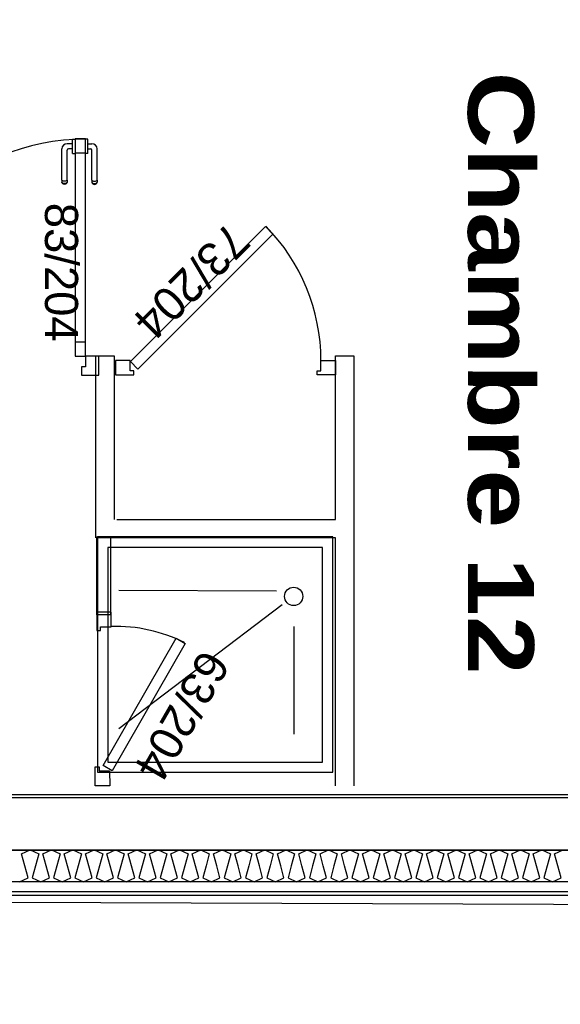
# Model space of a CAD drawing. Header units: millimetres. Extents: x -15 to 127, y -65 to 67.
# Tile 352 of 476: x 112.119 to 112.326, y 27.321 to 27.697. Entities that reach past the tile are written whole.
import ezdxf

# ---------------------------------------------------------------- set-up
doc = ezdxf.new("R2010")
doc.units = ezdxf.units.MM
doc.header["$MEASUREMENT"] = 0
doc.layers.add('Calque 5', color=7, linetype='Continuous')
doc.styles.get("Standard").update_dxf_attribs({"font": 'BKANT.TTF'})

# ---------------------------------------------------------------- blocks, each defined once
blk = doc.blocks.new('PD_31385')
at = {"layer": 'Calque 5', "color": 0}
for p, q in [((44.60613, -39.27523), (44.60612, -39.27523)), ((44.60711, -39.27523), (44.60613, -39.27523)), ((44.60712, -39.27523), (44.60711, -39.27523)), ((44.60712, -39.27539), (44.60712, -39.27523)), ((44.60712, -39.27586), (44.60712, -39.27539)), ((44.60712, -39.27658), (44.60712, -39.27586)), ((44.60712, -39.27746), (44.60712, -39.27658)), ((44.60712, -39.27695), (44.60864, -39.27695)), ((44.60712, -39.2784), (44.60712, -39.27746)), ((44.60712, -39.27928), (44.60712, -39.2784)), ((44.60712, -39.27892), (44.60817, -39.27892)), ((44.60712, -39.28), (44.60712, -39.27928)), ((44.60712, -39.28047), (44.60712, -39.28)), ((44.60712, -39.28064), (44.60712, -39.28047)), ((44.60867, -39.29085), (44.60867, -39.27942)), ((44.61064, -39.29085), (44.61064, -39.27895)), ((44.60613, -39.28064), (44.60612, -39.28064)), ((44.60711, -39.28064), (44.60613, -39.28064)), ((44.60712, -39.28064), (44.60711, -39.28064)), ((44.60867, -39.29085), (44.60867, -39.29146)), ((44.60867, -39.29146), (44.60867, -39.29168)), ((44.60867, -39.29168), (44.60879, -39.29201)), ((44.60879, -39.29102), (44.60901, -39.29115)), ((44.60879, -39.29176), (44.60901, -39.29199)), ((44.60901, -39.29115), (44.60931, -39.29124)), ((44.60931, -39.29124), (44.60965, -39.29128)), ((44.60965, -39.29128), (44.61, -39.29124)), ((44.61, -39.29124), (44.6103, -39.29115)), ((44.6103, -39.29115), (44.61052, -39.29102)), ((44.6103, -39.29199), (44.61052, -39.29176)), ((44.61052, -39.29201), (44.61064, -39.29168)), ((44.61064, -39.29085), (44.61064, -39.29146)), ((44.61064, -39.29146), (44.61064, -39.29168)), ((44.60879, -39.29201), (44.60901, -39.29227)), ((44.60901, -39.29199), (44.60931, -39.29215)), ((44.60901, -39.29227), (44.60931, -39.29245)), ((44.60931, -39.29215), (44.60965, -39.2922)), ((44.60931, -39.29245), (44.60965, -39.29251)), ((44.60965, -39.2922), (44.61, -39.29215)), ((44.60965, -39.29251), (44.61, -39.29245)), ((44.61, -39.29215), (44.6103, -39.29199)), ((44.61, -39.29245), (44.6103, -39.29227)), ((44.6103, -39.29227), (44.61052, -39.29201))]:
    blk.add_line(p, q, dxfattribs=at)
for centre, radius in [((44.60817, -39.27942), 0.000501), ((44.60864, -39.27895), 0.002)]:
    blk.add_arc(centre, radius, 0, 90, dxfattribs=at)
blk = doc.blocks.new('PD_31386')
at = {"layer": 'Calque 5', "color": 0}
for p, q in [((44.60121, -39.27539), (44.60121, -39.27523)), ((44.60121, -39.27523), (44.60122, -39.27523)), ((44.60121, -39.27586), (44.60121, -39.27539)), ((44.60121, -39.27658), (44.60121, -39.27586)), ((44.60121, -39.27746), (44.60121, -39.27658)), ((44.60122, -39.27523), (44.6022, -39.27523)), ((44.6022, -39.27523), (44.60221, -39.27523)), ((44.59717, -39.29085), (44.59717, -39.27895)), ((44.59915, -39.29085), (44.59915, -39.27942)), ((44.60121, -39.27695), (44.59918, -39.27695)), ((44.60121, -39.27892), (44.59965, -39.27892)), ((44.60121, -39.2784), (44.60121, -39.27746)), ((44.60121, -39.27928), (44.60121, -39.2784)), ((44.60121, -39.28), (44.60121, -39.27928)), ((44.60121, -39.28047), (44.60121, -39.28)), ((44.60121, -39.28064), (44.60121, -39.28047)), ((44.60121, -39.28064), (44.60122, -39.28064)), ((44.60122, -39.28064), (44.6022, -39.28064)), ((44.6022, -39.28064), (44.60221, -39.28064)), ((44.59717, -39.29085), (44.59717, -39.29146)), ((44.59717, -39.29146), (44.59717, -39.29168)), ((44.59729, -39.29201), (44.59717, -39.29168)), ((44.59752, -39.29115), (44.59729, -39.29102)), ((44.59752, -39.29199), (44.59729, -39.29176)), ((44.59782, -39.29124), (44.59752, -39.29115)), ((44.59816, -39.29128), (44.59782, -39.29124)), ((44.5985, -39.29124), (44.59816, -39.29128)), ((44.5988, -39.29115), (44.5985, -39.29124)), ((44.59903, -39.29102), (44.5988, -39.29115)), ((44.59903, -39.29176), (44.5988, -39.29199)), ((44.59915, -39.29168), (44.59903, -39.29201)), ((44.59915, -39.29085), (44.59915, -39.29146)), ((44.59915, -39.29146), (44.59915, -39.29168)), ((44.59752, -39.29227), (44.59729, -39.29201)), ((44.59782, -39.29215), (44.59752, -39.29199)), ((44.59782, -39.29245), (44.59752, -39.29227)), ((44.59816, -39.2922), (44.59782, -39.29215)), ((44.59816, -39.29251), (44.59782, -39.29245)), ((44.5985, -39.29215), (44.59816, -39.2922)), ((44.5985, -39.29245), (44.59816, -39.29251)), ((44.5988, -39.29199), (44.5985, -39.29215)), ((44.5988, -39.29227), (44.5985, -39.29245)), ((44.59903, -39.29201), (44.5988, -39.29227))]:
    blk.add_line(p, q, dxfattribs=at)
for centre, radius in [((44.59918, -39.27895), 0.002), ((44.59965, -39.27942), 0.000501)]:
    blk.add_arc(centre, radius, 90, 180, dxfattribs=at)
blk = doc.blocks.new('PD_31389')
at = {"layer": 'Calque 5', "color": 0}
for points in [[(44.60223, -39.28049), (44.60624, -39.28049), (44.60624, -39.27513), (44.60223, -39.27513), (44.60223, -39.28049)], [(44.60223, -39.35813), (44.60624, -39.35813), (44.60624, -39.35278), (44.60223, -39.35278), (44.60223, -39.35813)]]:
    blk.add_lwpolyline(points, dxfattribs=at)
blk = doc.blocks.new('PD_32731')
at = {"layer": 'Calque 5', "color": 0}
for p, q in [((44.60613, -39.27523), (44.60612, -39.27523)), ((44.60711, -39.27523), (44.60613, -39.27523)), ((44.60712, -39.27523), (44.60711, -39.27523)), ((44.60712, -39.27539), (44.60712, -39.27523)), ((44.60712, -39.27586), (44.60712, -39.27539)), ((44.60712, -39.27658), (44.60712, -39.27586)), ((44.60712, -39.27746), (44.60712, -39.27658)), ((44.60712, -39.27695), (44.60864, -39.27695)), ((44.60712, -39.2784), (44.60712, -39.27746)), ((44.60712, -39.27928), (44.60712, -39.2784)), ((44.60712, -39.27892), (44.60817, -39.27892)), ((44.60712, -39.28), (44.60712, -39.27928)), ((44.60712, -39.28047), (44.60712, -39.28)), ((44.60712, -39.28064), (44.60712, -39.28047)), ((44.60867, -39.29085), (44.60867, -39.27942)), ((44.61064, -39.29085), (44.61064, -39.27895)), ((44.60613, -39.28064), (44.60612, -39.28064)), ((44.60711, -39.28064), (44.60613, -39.28064)), ((44.60712, -39.28064), (44.60711, -39.28064)), ((44.60867, -39.29085), (44.60867, -39.29146)), ((44.60867, -39.29146), (44.60867, -39.29168)), ((44.60867, -39.29168), (44.60879, -39.29201)), ((44.60879, -39.29102), (44.60901, -39.29115)), ((44.60879, -39.29176), (44.60901, -39.29199)), ((44.60901, -39.29115), (44.60931, -39.29124)), ((44.60931, -39.29124), (44.60965, -39.29128)), ((44.60965, -39.29128), (44.61, -39.29124)), ((44.61, -39.29124), (44.6103, -39.29115)), ((44.6103, -39.29115), (44.61052, -39.29102)), ((44.6103, -39.29199), (44.61052, -39.29176)), ((44.61052, -39.29201), (44.61064, -39.29168)), ((44.61064, -39.29085), (44.61064, -39.29146)), ((44.61064, -39.29146), (44.61064, -39.29168)), ((44.60879, -39.29201), (44.60901, -39.29227)), ((44.60901, -39.29199), (44.60931, -39.29215)), ((44.60901, -39.29227), (44.60931, -39.29245)), ((44.60931, -39.29215), (44.60965, -39.2922)), ((44.60931, -39.29245), (44.60965, -39.29251)), ((44.60965, -39.2922), (44.61, -39.29215)), ((44.60965, -39.29251), (44.61, -39.29245)), ((44.61, -39.29215), (44.6103, -39.29199)), ((44.61, -39.29245), (44.6103, -39.29227)), ((44.6103, -39.29227), (44.61052, -39.29201))]:
    blk.add_line(p, q, dxfattribs=at)
for centre, radius in [((44.60817, -39.27942), 0.000501), ((44.60864, -39.27895), 0.002)]:
    blk.add_arc(centre, radius, 0, 90, dxfattribs=at)
blk = doc.blocks.new('PD_32732')
at = {"layer": 'Calque 5', "color": 0}
for p, q in [((44.60121, -39.27539), (44.60121, -39.27523)), ((44.60121, -39.27523), (44.60122, -39.27523)), ((44.60121, -39.27586), (44.60121, -39.27539)), ((44.60121, -39.27658), (44.60121, -39.27586)), ((44.60121, -39.27746), (44.60121, -39.27658)), ((44.60122, -39.27523), (44.6022, -39.27523)), ((44.6022, -39.27523), (44.60221, -39.27523)), ((44.59717, -39.29085), (44.59717, -39.27895)), ((44.59915, -39.29085), (44.59915, -39.27942)), ((44.60121, -39.27695), (44.59918, -39.27695)), ((44.60121, -39.27892), (44.59965, -39.27892)), ((44.60121, -39.2784), (44.60121, -39.27746)), ((44.60121, -39.27928), (44.60121, -39.2784)), ((44.60121, -39.28), (44.60121, -39.27928)), ((44.60121, -39.28047), (44.60121, -39.28)), ((44.60121, -39.28064), (44.60121, -39.28047)), ((44.60121, -39.28064), (44.60122, -39.28064)), ((44.60122, -39.28064), (44.6022, -39.28064)), ((44.6022, -39.28064), (44.60221, -39.28064)), ((44.59717, -39.29085), (44.59717, -39.29146)), ((44.59717, -39.29146), (44.59717, -39.29168)), ((44.59729, -39.29201), (44.59717, -39.29168)), ((44.59752, -39.29115), (44.59729, -39.29102)), ((44.59752, -39.29199), (44.59729, -39.29176)), ((44.59782, -39.29124), (44.59752, -39.29115)), ((44.59816, -39.29128), (44.59782, -39.29124)), ((44.5985, -39.29124), (44.59816, -39.29128)), ((44.5988, -39.29115), (44.5985, -39.29124)), ((44.59903, -39.29102), (44.5988, -39.29115)), ((44.59903, -39.29176), (44.5988, -39.29199)), ((44.59915, -39.29168), (44.59903, -39.29201)), ((44.59915, -39.29085), (44.59915, -39.29146)), ((44.59915, -39.29146), (44.59915, -39.29168)), ((44.59752, -39.29227), (44.59729, -39.29201)), ((44.59782, -39.29215), (44.59752, -39.29199)), ((44.59782, -39.29245), (44.59752, -39.29227)), ((44.59816, -39.2922), (44.59782, -39.29215)), ((44.59816, -39.29251), (44.59782, -39.29245)), ((44.5985, -39.29215), (44.59816, -39.2922)), ((44.5985, -39.29245), (44.59816, -39.29251)), ((44.5988, -39.29199), (44.5985, -39.29215)), ((44.5988, -39.29227), (44.5985, -39.29245)), ((44.59903, -39.29201), (44.5988, -39.29227))]:
    blk.add_line(p, q, dxfattribs=at)
for centre, radius in [((44.59918, -39.27895), 0.002), ((44.59965, -39.27942), 0.000501)]:
    blk.add_arc(centre, radius, 90, 180, dxfattribs=at)
blk = doc.blocks.new('PD_32735')
at = {"layer": 'Calque 5', "color": 0}
for points in [[(44.60223, -39.28049), (44.60624, -39.28049), (44.60624, -39.27513), (44.60223, -39.27513), (44.60223, -39.28049)], [(44.60223, -39.35813), (44.60624, -39.35813), (44.60624, -39.35278), (44.60223, -39.35278), (44.60223, -39.35813)]]:
    blk.add_lwpolyline(points, dxfattribs=at)

msp = doc.modelspace()

# ---------------------------------------------------------------- linework, layer by layer
at = {"layer": 'Calque 5', "color": 0}
for p, q in [((112.14852, 27.49921), (112.14851, 27.5687)), ((112.14851, 27.5687), (112.15551, 27.5687)), ((112.14852, 27.49921), (112.14851, 27.5687)), ((112.14851, 27.5687), (112.15551, 27.5687)), ((112.1496, 27.56138), (112.1496, 27.56859)), ((112.1496, 27.56138), (112.1496, 27.56859)), ((112.15551, 27.5687), (112.15552, 27.5062)), ((112.15551, 27.5687), (112.15552, 27.5062)), ((112.24011, 27.50619), (112.2401, 27.5687)), ((112.2401, 27.5687), (112.2471, 27.5687)), ((112.24011, 27.50619), (112.2401, 27.5687)), ((112.2401, 27.5687), (112.2471, 27.5687)), ((112.2471, 27.5687), (112.24712, 27.40432)), ((112.2471, 27.5687), (112.24712, 27.40432)), ((112.15652, 27.5062), (112.24011, 27.50619)), ((112.15652, 27.5062), (112.24011, 27.50619)), ((112.24011, 27.49921), (112.14952, 27.49921)), ((112.24011, 27.49921), (112.14952, 27.49921)), ((112.23916, 27.49432), (112.23916, 27.49921)), ((112.23916, 27.49432), (112.23916, 27.49921)), ((112.24012, 27.40432), (112.24011, 27.49921)), ((112.24012, 27.40432), (112.24011, 27.49921)), ((112.21759, 27.47876), (112.15728, 27.47896)), ((112.21759, 27.47876), (112.15728, 27.47896)), ((112.21971, 27.47352), (112.15728, 27.42615)), ((112.21971, 27.47352), (112.15728, 27.42615)), ((112.22416, 27.46529), (112.22416, 27.42415)), ((112.22416, 27.46529), (112.22416, 27.42415)), ((112.56428, 27.36237), (111.96618, 27.36237)), ((112.56428, 27.36237), (111.96618, 27.36237))]:
    msp.add_line(p, q, dxfattribs=at)
for points in [[(112.56584, 29.1921), (112.56584, 27.35807), (111.14638, 27.36332), (111.14638, 27.7359), (111.20672, 27.73065), (111.2041, 29.1921), (112.56584, 29.1921)], [(112.56584, 29.1921), (112.56584, 27.35807), (111.14638, 27.36332), (111.14638, 27.7359), (111.20672, 27.73065), (111.2041, 29.1921), (112.56584, 29.1921)], [(112.1446, 27.65169), (112.14059, 27.65169), (112.14059, 27.56859), (112.1446, 27.56859), (112.1446, 27.65169)], [(112.1446, 27.65169), (112.14059, 27.65169), (112.14059, 27.56859), (112.1446, 27.56859), (112.1446, 27.65169)], [(112.2162, 27.61531), (112.21337, 27.61814), (112.16175, 27.56652), (112.16458, 27.56369), (112.2162, 27.61531)], [(112.2162, 27.61531), (112.21337, 27.61814), (112.16175, 27.56652), (112.16458, 27.56369), (112.2162, 27.61531)], [(112.53964, 27.59488), (112.52686, 27.5924), (112.52686, 27.3998), (112.52686, 27.39976), (111.96711, 27.39976), (111.96711, 27.37979), (112.54686, 27.37979), (112.54686, 27.59488), (112.53964, 27.59488)], [(112.53964, 27.59488), (112.52686, 27.5924), (112.52686, 27.3998), (112.52686, 27.39976), (111.96711, 27.39976), (111.96711, 27.37979), (112.54686, 27.37979), (112.54686, 27.59488), (112.53964, 27.59488)], [(112.54678, 27.37987), (112.54678, 27.59406), (112.56278, 27.59406), (112.56278, 27.36387), (111.96768, 27.36387), (111.96768, 27.37987), (112.54678, 27.37987)], [(112.54678, 27.37987), (112.54678, 27.59406), (112.56278, 27.59406), (112.56278, 27.36387), (111.96768, 27.36387), (111.96768, 27.37987), (112.54678, 27.37987)], [(112.1446, 27.56458), (112.14301, 27.56458), (112.14301, 27.56138), (112.1496, 27.56138), (112.1496, 27.56859), (112.1446, 27.56859), (112.1446, 27.56458)], [(112.1446, 27.56458), (112.14301, 27.56458), (112.14301, 27.56138), (112.1496, 27.56138), (112.1496, 27.56859), (112.1446, 27.56859), (112.1446, 27.56458)], [(112.15609, 27.56695), (112.15609, 27.56145), (112.16309, 27.56145), (112.16309, 27.56295), (112.16159, 27.56295), (112.16159, 27.56695), (112.15609, 27.56695)], [(112.15609, 27.56695), (112.15609, 27.56145), (112.16309, 27.56145), (112.16309, 27.56295), (112.16159, 27.56295), (112.16159, 27.56695), (112.15609, 27.56695)], [(112.24009, 27.56695), (112.24009, 27.56145), (112.23309, 27.56145), (112.23309, 27.56295), (112.23459, 27.56295), (112.23459, 27.56695), (112.24009, 27.56695)], [(112.24009, 27.56695), (112.24009, 27.56145), (112.23309, 27.56145), (112.23309, 27.56295), (112.23459, 27.56295), (112.23459, 27.56695), (112.24009, 27.56695)], [(112.15416, 27.49958), (112.15416, 27.46969), (112.14884, 27.46969), (112.14884, 27.49958), (112.15416, 27.49958)], [(112.15416, 27.49958), (112.15416, 27.46969), (112.14884, 27.46969), (112.14884, 27.49958), (112.15416, 27.49958)], [(112.23916, 27.49958), (112.14916, 27.49958), (112.14916, 27.40958), (112.23916, 27.40958), (112.23916, 27.49958)], [(112.23916, 27.49958), (112.14916, 27.49958), (112.14916, 27.40958), (112.23916, 27.40958), (112.23916, 27.49958)], [(112.23518, 27.49541), (112.15314, 27.49541), (112.15314, 27.41341), (112.23518, 27.41341), (112.23518, 27.49541)], [(112.23518, 27.49541), (112.15314, 27.49541), (112.15314, 27.41341), (112.23518, 27.41341), (112.23518, 27.49541)], [(112.15434, 27.47068), (112.14884, 27.47069), (112.14884, 27.46369), (112.15034, 27.46368), (112.15034, 27.46518), (112.15434, 27.46518), (112.15434, 27.47068)], [(112.15434, 27.47068), (112.14884, 27.47069), (112.14884, 27.46369), (112.15034, 27.46368), (112.15034, 27.46518), (112.15434, 27.46518), (112.15434, 27.47068)], [(112.15473, 27.41013), (112.15127, 27.41213), (112.17925, 27.46081), (112.18272, 27.45881), (112.15473, 27.41013)], [(112.15473, 27.41013), (112.15127, 27.41213), (112.17925, 27.46081), (112.18272, 27.45881), (112.15473, 27.41013)], [(112.15383, 27.40432), (112.14832, 27.40435), (112.14829, 27.4116), (112.14979, 27.41159), (112.1498, 27.41004), (112.1538, 27.41002), (112.15383, 27.40432)], [(112.15383, 27.40432), (112.14832, 27.40435), (112.14829, 27.4116), (112.14979, 27.41159), (112.1498, 27.41004), (112.1538, 27.41002), (112.15383, 27.40432)], [(112.52717, 27.39979), (111.96705, 27.39976), (111.96889, 27.40106), (112.52534, 27.40109), (112.52717, 27.39979)], [(112.52717, 27.39979), (111.96705, 27.39976), (111.96889, 27.40106), (112.52534, 27.40109), (112.52717, 27.39979)], [(111.96852, 27.37989), (112.55953, 27.37989), (112.55953, 27.36761), (111.96852, 27.36761), (111.96852, 27.37989)], [(111.96852, 27.37989), (112.55953, 27.37989), (112.55953, 27.36761), (111.96852, 27.36761), (111.96852, 27.37989)], [(112.11933, 27.36761), (112.12262, 27.36915), (112.12137, 27.37375), (112.12011, 27.37836), (112.1234, 27.37989), (112.1267, 27.37836), (112.12544, 27.37375), (112.12418, 27.36915), (112.12748, 27.36761), (112.13078, 27.36915), (112.12952, 27.37375), (112.12826, 27.37836), (112.13156, 27.37989), (112.13485, 27.37836), (112.13359, 27.37375), (112.13234, 27.36915), (112.13563, 27.36761), (112.13893, 27.36915), (112.13767, 27.37375), (112.13641, 27.37836), (112.13971, 27.37989), (112.143, 27.37836), (112.14175, 27.37375), (112.14049, 27.36915), (112.14378, 27.36761), (112.14708, 27.36915), (112.14582, 27.37375), (112.14456, 27.37836), (112.14786, 27.37989), (112.15115, 27.37836), (112.1499, 27.37375), (112.14864, 27.36915), (112.15194, 27.36761), (112.15523, 27.36915), (112.15397, 27.37375), (112.15272, 27.37836), (112.15601, 27.37989), (112.15931, 27.37836), (112.15805, 27.37375), (112.15679, 27.36915), (112.16009, 27.36761), (112.16338, 27.36915), (112.16213, 27.37375), (112.16087, 27.37836), (112.16416, 27.37989), (112.16746, 27.37836), (112.1662, 27.37375), (112.16494, 27.36915), (112.16824, 27.36761), (112.17153, 27.36915), (112.17028, 27.37375), (112.16902, 27.37836), (112.17232, 27.37989), (112.17561, 27.37836), (112.17435, 27.37375), (112.1731, 27.36915), (112.17639, 27.36761), (112.17969, 27.36915), (112.17843, 27.37375), (112.17717, 27.37836), (112.18047, 27.37989), (112.18376, 27.37836), (112.1825, 27.37375), (112.18125, 27.36915), (112.18454, 27.36761), (112.18784, 27.36915), (112.18658, 27.37375), (112.18532, 27.37836), (112.18862, 27.37989), (112.19191, 27.37836), (112.19066, 27.37375), (112.1894, 27.36915), (112.19269, 27.36761), (112.19599, 27.36915), (112.19473, 27.37375), (112.19348, 27.37836), (112.19677, 27.37989), (112.20007, 27.37836), (112.19881, 27.37375), (112.19755, 27.36915), (112.20085, 27.36761), (112.20414, 27.36915), (112.20288, 27.37375), (112.20163, 27.37836), (112.20492, 27.37989), (112.20822, 27.37836), (112.20696, 27.37375), (112.2057, 27.36915), (112.209, 27.36761), (112.21229, 27.36915), (112.21104, 27.37375), (112.20978, 27.37836), (112.21307, 27.37989), (112.21637, 27.37836), (112.21511, 27.37375), (112.21385, 27.36915), (112.21715, 27.36761), (112.22045, 27.36915), (112.21919, 27.37375), (112.21793, 27.37836), (112.22123, 27.37989), (112.22452, 27.37836), (112.22326, 27.37375), (112.22201, 27.36915), (112.2253, 27.36761), (112.2286, 27.36915), (112.22734, 27.37375), (112.22608, 27.37836), (112.22938, 27.37989), (112.23267, 27.37836), (112.23142, 27.37375), (112.23016, 27.36915), (112.23345, 27.36761), (112.23675, 27.36915), (112.23549, 27.37375), (112.23423, 27.37836), (112.23753, 27.37989), (112.24082, 27.37836), (112.23957, 27.37375), (112.23831, 27.36915), (112.24161, 27.36761), (112.2449, 27.36915), (112.24364, 27.37375), (112.24239, 27.37836), (112.24568, 27.37989), (112.24898, 27.37836), (112.24772, 27.37375), (112.24646, 27.36915), (112.24976, 27.36761), (112.25305, 27.36915), (112.2518, 27.37375), (112.25054, 27.37836), (112.25383, 27.37989), (112.25713, 27.37836), (112.25587, 27.37375), (112.25461, 27.36915), (112.25791, 27.36761), (112.2612, 27.36915), (112.25995, 27.37375), (112.25869, 27.37836), (112.26198, 27.37989), (112.26528, 27.37836), (112.26402, 27.37375), (112.26277, 27.36915), (112.26606, 27.36761), (112.26936, 27.36915), (112.2681, 27.37375), (112.26684, 27.37836), (112.27014, 27.37989), (112.27343, 27.37836), (112.27217, 27.37375), (112.27092, 27.36915), (112.27421, 27.36761), (112.27751, 27.36915), (112.27625, 27.37375), (112.27499, 27.37836), (112.27829, 27.37989), (112.28158, 27.37836), (112.28033, 27.37375), (112.27907, 27.36915), (112.28236, 27.36761), (112.28566, 27.36915), (112.2844, 27.37375), (112.28315, 27.37836), (112.28644, 27.37989), (112.28974, 27.37836), (112.28848, 27.37375), (112.28722, 27.36915), (112.29052, 27.36761), (112.29381, 27.36915), (112.29255, 27.37375), (112.2913, 27.37836), (112.29459, 27.37989), (112.29789, 27.37836), (112.29663, 27.37375), (112.29537, 27.36915), (112.29867, 27.36761), (112.30196, 27.36915), (112.30071, 27.37375), (112.29945, 27.37836), (112.30274, 27.37989), (112.30604, 27.37836), (112.30478, 27.37375), (112.30352, 27.36915), (112.30682, 27.36761), (112.31012, 27.36915), (112.30886, 27.37375), (112.3076, 27.37836), (112.3109, 27.37989), (112.31419, 27.37836), (112.31293, 27.37375), (112.31168, 27.36915), (112.31497, 27.36761), (112.31827, 27.36915), (112.31701, 27.37375), (112.31575, 27.37836), (112.31905, 27.37989), (112.32234, 27.37836), (112.32109, 27.37375), (112.31983, 27.36915), (112.32312, 27.36761), (112.32642, 27.36915), (112.32516, 27.37375), (112.3239, 27.37836), (112.3272, 27.37989)], [(112.11933, 27.36761), (112.12262, 27.36915), (112.12137, 27.37375), (112.12011, 27.37836), (112.1234, 27.37989), (112.1267, 27.37836), (112.12544, 27.37375), (112.12418, 27.36915), (112.12748, 27.36761), (112.13078, 27.36915), (112.12952, 27.37375), (112.12826, 27.37836), (112.13156, 27.37989), (112.13485, 27.37836), (112.13359, 27.37375), (112.13234, 27.36915), (112.13563, 27.36761), (112.13893, 27.36915), (112.13767, 27.37375), (112.13641, 27.37836), (112.13971, 27.37989), (112.143, 27.37836), (112.14175, 27.37375), (112.14049, 27.36915), (112.14378, 27.36761), (112.14708, 27.36915), (112.14582, 27.37375), (112.14456, 27.37836), (112.14786, 27.37989), (112.15115, 27.37836), (112.1499, 27.37375), (112.14864, 27.36915), (112.15194, 27.36761), (112.15523, 27.36915), (112.15397, 27.37375), (112.15272, 27.37836), (112.15601, 27.37989), (112.15931, 27.37836), (112.15805, 27.37375), (112.15679, 27.36915), (112.16009, 27.36761), (112.16338, 27.36915), (112.16213, 27.37375), (112.16087, 27.37836), (112.16416, 27.37989), (112.16746, 27.37836), (112.1662, 27.37375), (112.16494, 27.36915), (112.16824, 27.36761), (112.17153, 27.36915), (112.17028, 27.37375), (112.16902, 27.37836), (112.17232, 27.37989), (112.17561, 27.37836), (112.17435, 27.37375), (112.1731, 27.36915), (112.17639, 27.36761), (112.17969, 27.36915), (112.17843, 27.37375), (112.17717, 27.37836), (112.18047, 27.37989), (112.18376, 27.37836), (112.1825, 27.37375), (112.18125, 27.36915), (112.18454, 27.36761), (112.18784, 27.36915), (112.18658, 27.37375), (112.18532, 27.37836), (112.18862, 27.37989), (112.19191, 27.37836), (112.19066, 27.37375), (112.1894, 27.36915), (112.19269, 27.36761), (112.19599, 27.36915), (112.19473, 27.37375), (112.19348, 27.37836), (112.19677, 27.37989), (112.20007, 27.37836), (112.19881, 27.37375), (112.19755, 27.36915), (112.20085, 27.36761), (112.20414, 27.36915), (112.20288, 27.37375), (112.20163, 27.37836), (112.20492, 27.37989), (112.20822, 27.37836), (112.20696, 27.37375), (112.2057, 27.36915), (112.209, 27.36761), (112.21229, 27.36915), (112.21104, 27.37375), (112.20978, 27.37836), (112.21307, 27.37989), (112.21637, 27.37836), (112.21511, 27.37375), (112.21385, 27.36915), (112.21715, 27.36761), (112.22045, 27.36915), (112.21919, 27.37375), (112.21793, 27.37836), (112.22123, 27.37989), (112.22452, 27.37836), (112.22326, 27.37375), (112.22201, 27.36915), (112.2253, 27.36761), (112.2286, 27.36915), (112.22734, 27.37375), (112.22608, 27.37836), (112.22938, 27.37989), (112.23267, 27.37836), (112.23142, 27.37375), (112.23016, 27.36915), (112.23345, 27.36761), (112.23675, 27.36915), (112.23549, 27.37375), (112.23423, 27.37836), (112.23753, 27.37989), (112.24082, 27.37836), (112.23957, 27.37375), (112.23831, 27.36915), (112.24161, 27.36761), (112.2449, 27.36915), (112.24364, 27.37375), (112.24239, 27.37836), (112.24568, 27.37989), (112.24898, 27.37836), (112.24772, 27.37375), (112.24646, 27.36915), (112.24976, 27.36761), (112.25305, 27.36915), (112.2518, 27.37375), (112.25054, 27.37836), (112.25383, 27.37989), (112.25713, 27.37836), (112.25587, 27.37375), (112.25461, 27.36915), (112.25791, 27.36761), (112.2612, 27.36915), (112.25995, 27.37375), (112.25869, 27.37836), (112.26198, 27.37989), (112.26528, 27.37836), (112.26402, 27.37375), (112.26277, 27.36915), (112.26606, 27.36761), (112.26936, 27.36915), (112.2681, 27.37375), (112.26684, 27.37836), (112.27014, 27.37989), (112.27343, 27.37836), (112.27217, 27.37375), (112.27092, 27.36915), (112.27421, 27.36761), (112.27751, 27.36915), (112.27625, 27.37375), (112.27499, 27.37836), (112.27829, 27.37989), (112.28158, 27.37836), (112.28033, 27.37375), (112.27907, 27.36915), (112.28236, 27.36761), (112.28566, 27.36915), (112.2844, 27.37375), (112.28315, 27.37836), (112.28644, 27.37989), (112.28974, 27.37836), (112.28848, 27.37375), (112.28722, 27.36915), (112.29052, 27.36761), (112.29381, 27.36915), (112.29255, 27.37375), (112.2913, 27.37836), (112.29459, 27.37989), (112.29789, 27.37836), (112.29663, 27.37375), (112.29537, 27.36915), (112.29867, 27.36761), (112.30196, 27.36915), (112.30071, 27.37375), (112.29945, 27.37836), (112.30274, 27.37989), (112.30604, 27.37836), (112.30478, 27.37375), (112.30352, 27.36915), (112.30682, 27.36761), (112.31012, 27.36915), (112.30886, 27.37375), (112.3076, 27.37836), (112.3109, 27.37989), (112.31419, 27.37836), (112.31293, 27.37375), (112.31168, 27.36915), (112.31497, 27.36761), (112.31827, 27.36915), (112.31701, 27.37375), (112.31575, 27.37836), (112.31905, 27.37989), (112.32234, 27.37836), (112.32109, 27.37375), (112.31983, 27.36915), (112.32312, 27.36761), (112.32642, 27.36915), (112.32516, 27.37375), (112.3239, 27.37836), (112.3272, 27.37989)]]:
    msp.add_lwpolyline(points, dxfattribs=at)
msp.add_circle((112.22416, 27.47676), 0.0035, dxfattribs=at)
msp.add_circle((112.22416, 27.47676), 0.0035, dxfattribs=at)
for centre, radius, start, end in [((112.1446, 27.56859), 0.083, 90, 180), ((112.1446, 27.56859), 0.083, 90, 180), ((112.16159, 27.56695), 0.073, 0, 44.6671), ((112.16159, 27.56695), 0.073, 0, 44.6671), ((112.15591, 27.4053), 0.06, 63.8406, 91.3417), ((112.15591, 27.4053), 0.06, 63.8406, 91.3417)]:
    msp.add_arc(centre, radius, start, end, dxfattribs=at)

# ---------------------------------------------------------------- block references
at = {"layer": 'Calque 5'}
for name in ['PD_31386', 'PD_32732', 'PD_31389', 'PD_32735', 'PD_31385', 'PD_32731']:
    msp.add_blockref(name, (67.53836, 66.92678), dxfattribs=at)

# ---------------------------------------------------------------- texts
at = {"layer": 'Calque 5', "color": 0, "insert": (112.20528, 29.44816), "char_height": 0.0251722, "width": 0.2645833, "attachment_point": 1}
msp.add_mtext('{\\fArial Black|b0|i0|c0|p34;Local ménage\\H1.573X; \\H0.6359X;\\P5,45 m2\\H1.268X; }', dxfattribs=at)
msp.add_mtext('{\\fArial Black|b0|i0|c0|p34;Local ménage\\H1.573X; \\H0.6359X;\\P5,45 m2\\H1.268X; }', dxfattribs=at)
at = {"layer": 'Calque 5', "color": 0, "attachment_point": 1}
for s, insert, char_height, width, rotation in [('{\\fArial Black|b0|i0|c0|p34;Chambre 12}', (112.316, 27.67733), 0.0251722, 0.2293056, 270), ('{\\fArial Black|b0|i0|c0|p34;Chambre 12}', (112.316, 27.67733), 0.0251722, 0.2293056, 270), ('{\\fArial|b0|i0|c0|p34;\\W0.98; 83/204}', (112.14173, 27.62725), 0.012678, 0.0529167, 270), ('{\\fArial|b0|i0|c0|p34;\\W0.98; 83/204}', (112.14173, 27.62725), 0.012678, 0.0529167, 270), ('{\\fArial|b0|i0|c0|p34;\\W0.98;73/204}', (112.20839, 27.61146), 0.012678, 0.0529167, 225), ('{\\fArial|b0|i0|c0|p34;\\W0.98;73/204}', (112.20839, 27.61146), 0.012678, 0.0529167, 225), ('{\\fArial|b0|i0|c0|p34;\\W0.98;63/204}', (112.20028, 27.45083), 0.012678, 0.0529167, 240), ('{\\fArial|b0|i0|c0|p34;\\W0.98;63/204}', (112.20028, 27.45083), 0.012678, 0.0529167, 240), ('{\\fArial Black|b0|i0|c0|p34;Cafétéria \\P100,00m2\\H1.458X; }', (113.95052, 27.43459), 0.0251722, 0.1940278, 267.7244), ('{\\fArial Black|b0|i0|c0|p34;Cafétéria \\P100,00m2\\H1.458X; }', (113.95052, 27.43459), 0.0251722, 0.1940278, 267.7244)]:
    msp.add_mtext(s, dxfattribs=dict(at, insert=insert, char_height=char_height, width=width, rotation=rotation))

doc.saveas('drawing.dxf')
